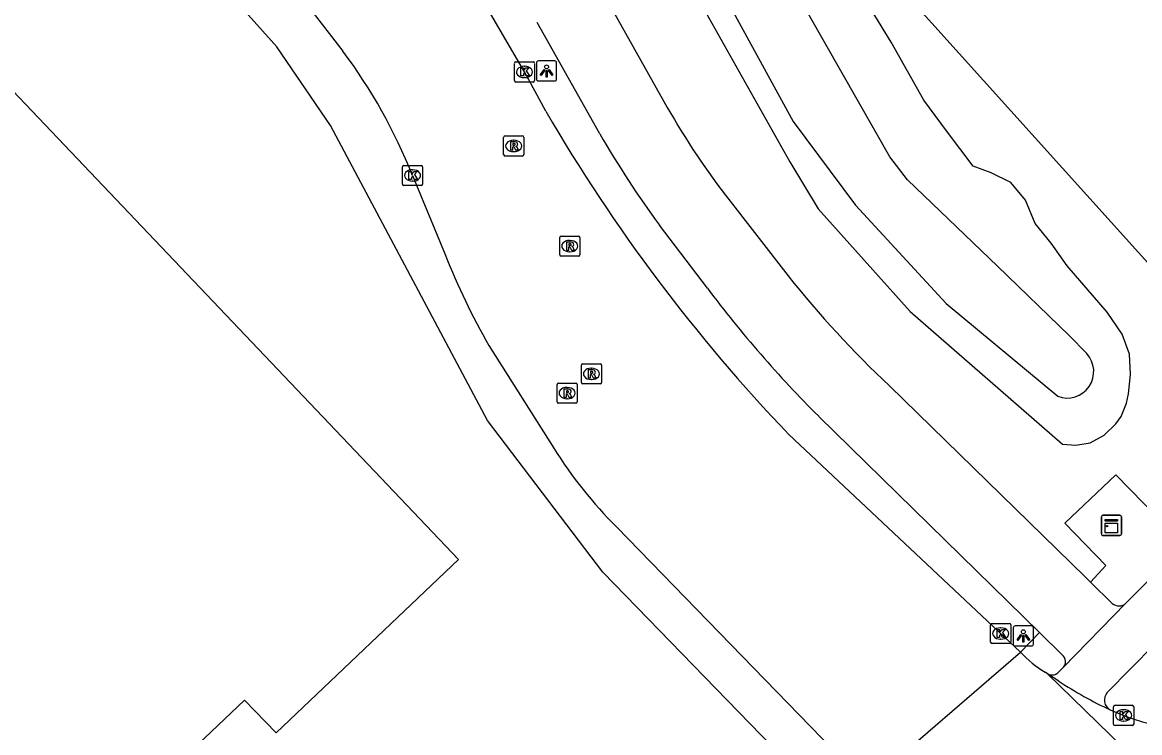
# Model space of a CAD drawing. Extents: x 156141 to 158132, y 385651 to 388399.
# Drawn here: x 156892.8 to 156948.2, y 387273.3 to 387308.5 of the extents above; entities that cross this region are included whole.
import ezdxf

# ---------------------------------------------------------------- set-up
doc = ezdxf.new("R2010")
doc.units = 0
for name, color, linetype in [('IMGEO_Berm_groen', 7, 'Continuous'), ('IMGEO_Fietspad_gesloten', 7, 'Continuous'), ('IMGEO_Hek', 7, 'Continuous'), ('IMGEO_Kast', 7, 'Continuous'), ('IMGEO_Kolk', 7, 'Continuous'), ('IMGEO_Lichtpunt', 7, 'Continuous'), ('IMGEO_Pand', 7, 'Continuous'), ('IMGEO_Rijbaan_lokaal_gesloten', 7, 'Continuous'), ('IMGEO_Rioolput', 7, 'Continuous'), ('IMGEO_Voetpad_open', 7, 'Continuous'), ('IMGEO_Waterloop', 7, 'Continuous')]:
    doc.layers.add(name, color=color, linetype=linetype)

msp = doc.modelspace()

# ---------------------------------------------------------------- linework, layer by layer
at = {"layer": 'IMGEO_Berm_groen'}
for points in [[(156912.573, 387336.545), (156954.477, 387290.059), (156971.233, 387301.452), (156992.517, 387313.535), (157021.88, 387334.384), (157024.786, 387336.474)], [(156902.901, 387235.828), (156933.171, 387269.321), (156932.23, 387270.289), (156921.587, 387281.238), (156915.865, 387288.761), (156908.089, 387303.369), (156905.42, 387307.278), (156895.183, 387318.713)], [(156926.541, 387309.235), (156930.859, 387301.568), (156932.266, 387299.245), (156936.83, 387294.152), (156944.373, 387287.587), (156945.039, 387287.54), (156945.742, 387287.656), (156946.436, 387288.033), (156947.026, 387288.596), (156947.286, 387288.955), (156947.543, 387289.616), (156947.653, 387290.077), (156947.745, 387291.034), (156947.705, 387292.037), (156947.335, 387293.037), (156946.588, 387294.124), (156944.605, 387296.426), (156943.808, 387297.542), (156943.027, 387298.524), (156942.536, 387299.676), (156941.815, 387300.551), (156940.834, 387301.034), (156939.946, 387301.354), (156938.632, 387303.104), (156937.51, 387304.635), (156935.883, 387307.513), (156933.953, 387310.672)], [(156942.293, 387277.28), (156943.237, 387278.247)]]:
    msp.add_lwpolyline(points, dxfattribs=at)
at = {"layer": 'IMGEO_Fietspad_gesloten'}
for points in [[(156921.941, 387309.303), (156924.608, 387304.569)], [(156921.44, 387302.958), (156918.323, 387308.488)], [(156927.662, 387299.922), (156930.768, 387295.93)], [(156926.768, 387295.309), (156924.398, 387298.435)], [(156935.801, 387290.469), (156945.495, 387281.012), (156945.763, 387280.75)], [(156943.237, 387278.247), (156932.29, 387288.961)], [(156945.763, 387280.75), (156946.847, 387279.693)], [(156947.524, 387279.696), (156944.417, 387276.513), (156944.377, 387276.483)], [(156947.524, 387279.696), (156948.027, 387280.212)], [(156946.599, 387275.266), (156950.11, 387278.835)], [(156944.361, 387277.147), (156943.237, 387278.247)], [(156944.377, 387276.483), (156944.209, 387276.312)]]:
    msp.add_lwpolyline(points, dxfattribs=at)
for centre, radius, start, end in [((156959.085, 387323.9), 39.526, 209.2792, 217.3465), ((156962.231, 387326.406), 47.05, 209.8918, 216.4768), ((156970.944, 387327.907), 51.348, 218.5175, 226.8115), ((156974.107, 387330.913), 59.233, 216.94672, 225.09201), ((156969.756, 387259.183), 30.238, 124.532, 135.9385), ((156947.184, 387280.068), 0.504, 228.0883, 312.4195), ((156944.105, 387276.809), 0.425, 309.918, 52.8427), ((156943.858, 387276.593), 0.449, 240.7703, 321.2691), ((156946.993, 387274.895), 0.541, 136.7546, 242.8238)]:
    msp.add_arc(centre, radius, start, end, dxfattribs=at)
at = {"layer": 'IMGEO_Hek'}
msp.add_lwpolyline([(156932.23, 387270.289), (156921.587, 387281.238), (156915.865, 387288.761), (156908.089, 387303.369), (156905.42, 387307.278), (156895.183, 387318.713)], dxfattribs=at)
at = {"layer": 'IMGEO_Kast'}
for p, q in [((156946.303, 387283.132), (156946.303, 387283.973)), ((156946.303, 387283.973), (156946.303, 387283.132)), ((156946.378, 387284.057), (156947.219, 387284.057)), ((156947.219, 387284.057), (156946.378, 387284.057)), ((156947.303, 387283.982), (156947.303, 387283.141)), ((156947.303, 387283.141), (156947.303, 387283.982)), ((156947.228, 387283.057), (156946.387, 387283.057)), ((156946.387, 387283.057), (156947.228, 387283.057))]:
    msp.add_line(p, q, dxfattribs=at)
for points in [[(156946.498, 387283.847), (156947.098, 387283.847), (156947.098, 387283.762), (156946.498, 387283.762), (156946.498, 387283.847)], [(156946.498, 387283.672), (156947.098, 387283.672), (156947.098, 387283.183), (156946.498, 387283.183), (156946.498, 387283.672)]]:
    msp.add_lwpolyline(points, dxfattribs=at)
msp.add_circle((156946.582, 387283.521), 0.0377, dxfattribs=at)
for centre, start, end in [((156946.381, 387283.979), 92.4484, 184.2845), ((156946.381, 387283.979), 92.4484, 184.2845), ((156947.225, 387283.979), 2.4484, 94.2845), ((156947.225, 387283.979), 2.4484, 94.2845), ((156946.381, 387283.135), 182.4484, 274.2845), ((156946.381, 387283.135), 182.4484, 274.2845), ((156947.225, 387283.135), 272.4484, 4.2845), ((156947.225, 387283.135), 272.4484, 4.2845)]:
    msp.add_arc(centre, 0.0779, start, end, dxfattribs=at)
at = {"layer": 'IMGEO_Kolk'}
for p, q in [((156917.2, 387305.605), (156917.2, 387306.457)), ((156917.275, 387306.531), (156918.127, 387306.531)), ((156917.688, 387306.311), (156917.713, 387306.311)), ((156918.201, 387306.457), (156918.201, 387305.605)), ((156917.711, 387305.751), (156917.686, 387305.751)), ((156918.127, 387305.531), (156917.275, 387305.531)), ((156911.649, 387300.474), (156911.649, 387301.326)), ((156911.724, 387301.4), (156912.576, 387301.4)), ((156912.65, 387301.326), (156912.65, 387300.474)), ((156912.137, 387301.18), (156912.162, 387301.18)), ((156912.576, 387300.4), (156911.724, 387300.4)), ((156912.16, 387300.62), (156912.135, 387300.62)), ((156940.814, 387277.772), (156940.814, 387278.624)), ((156940.889, 387278.698), (156941.741, 387278.698)), ((156941.815, 387278.624), (156941.815, 387277.772)), ((156941.302, 387278.478), (156941.327, 387278.478)), ((156941.741, 387277.698), (156940.889, 387277.698)), ((156941.325, 387277.918), (156941.3, 387277.918)), ((156946.908, 387273.712), (156946.908, 387274.564)), ((156946.983, 387274.638), (156947.835, 387274.638)), ((156947.396, 387274.418), (156947.421, 387274.418)), ((156947.909, 387274.564), (156947.909, 387273.712)), ((156947.835, 387273.638), (156946.983, 387273.638)), ((156947.419, 387273.858), (156947.394, 387273.858))]:
    msp.add_line(p, q, dxfattribs=at)
for points in [[(156917.2, 387305.605), (156917.2, 387306.457)], [(156917.275, 387306.531), (156918.127, 387306.531)], [(156918.201, 387306.457), (156918.201, 387305.605)], [(156917.521, 387306.231), (156917.644, 387306.231), (156917.644, 387306.08), (156917.774, 387306.231), (156917.938, 387306.231), (156917.792, 387306.08), (156917.945, 387305.831), (156917.793, 387305.831), (156917.708, 387305.995), (156917.644, 387305.928), (156917.644, 387305.831), (156917.521, 387305.831), (156917.521, 387306.231)], [(156918.127, 387305.531), (156917.275, 387305.531)], [(156911.649, 387300.474), (156911.649, 387301.326)], [(156911.724, 387301.4), (156912.576, 387301.4)], [(156912.65, 387301.326), (156912.65, 387300.474)], [(156911.97, 387301.1), (156912.093, 387301.1), (156912.093, 387300.949), (156912.223, 387301.1), (156912.387, 387301.1), (156912.241, 387300.949), (156912.394, 387300.7), (156912.242, 387300.7), (156912.157, 387300.864), (156912.093, 387300.797), (156912.093, 387300.7), (156911.97, 387300.7), (156911.97, 387301.1)], [(156912.576, 387300.4), (156911.724, 387300.4)], [(156940.814, 387277.772), (156940.814, 387278.624)], [(156940.889, 387278.698), (156941.741, 387278.698)], [(156941.815, 387278.624), (156941.815, 387277.772)], [(156941.135, 387278.398), (156941.258, 387278.398), (156941.258, 387278.247), (156941.388, 387278.398), (156941.552, 387278.398), (156941.406, 387278.247), (156941.559, 387277.998), (156941.407, 387277.998), (156941.322, 387278.162), (156941.258, 387278.095), (156941.258, 387277.998), (156941.135, 387277.998), (156941.135, 387278.398)], [(156941.741, 387277.698), (156940.889, 387277.698)], [(156946.908, 387273.712), (156946.908, 387274.564)], [(156946.983, 387274.638), (156947.835, 387274.638)], [(156947.229, 387274.338), (156947.352, 387274.338), (156947.352, 387274.187), (156947.482, 387274.338), (156947.646, 387274.338), (156947.5, 387274.187), (156947.653, 387273.938), (156947.501, 387273.938), (156947.416, 387274.102), (156947.352, 387274.035), (156947.352, 387273.938), (156947.229, 387273.938), (156947.229, 387274.338)], [(156947.909, 387274.564), (156947.909, 387273.712)], [(156947.835, 387273.638), (156946.983, 387273.638)]]:
    msp.add_lwpolyline(points, dxfattribs=at)
for centre, start, end in [((156917.277, 387306.455), 91.552, 178.448), ((156917.277, 387306.455), 91.552, 178.448), ((156918.125, 387306.455), 1.552, 88.448), ((156918.125, 387306.455), 1.552, 88.448), ((156917.277, 387305.607), 181.552, 268.448), ((156917.277, 387305.607), 181.552, 268.448), ((156918.125, 387305.607), 271.552, 358.448), ((156918.125, 387305.607), 271.552, 358.448), ((156911.726, 387301.324), 91.552, 178.448), ((156911.726, 387301.324), 91.552, 178.448), ((156912.574, 387301.324), 1.552, 88.448), ((156912.574, 387301.324), 1.552, 88.448), ((156911.726, 387300.476), 181.552, 268.448), ((156911.726, 387300.476), 181.552, 268.448), ((156912.574, 387300.476), 271.552, 358.448), ((156912.574, 387300.476), 271.552, 358.448), ((156940.891, 387278.622), 91.552, 178.448), ((156940.891, 387278.622), 91.552, 178.448), ((156941.739, 387278.622), 1.552, 88.448), ((156941.739, 387278.622), 1.552, 88.448), ((156940.891, 387277.774), 181.552, 268.448), ((156940.891, 387277.774), 181.552, 268.448), ((156941.739, 387277.774), 271.552, 358.448), ((156941.739, 387277.774), 271.552, 358.448), ((156946.985, 387274.562), 91.552, 178.448), ((156946.985, 387274.562), 91.552, 178.448), ((156947.833, 387274.562), 1.552, 88.448), ((156947.833, 387274.562), 1.552, 88.448), ((156946.985, 387273.714), 181.552, 268.448), ((156946.985, 387273.714), 181.552, 268.448), ((156947.833, 387273.714), 271.552, 358.448), ((156947.833, 387273.714), 271.552, 358.448)]:
    msp.add_arc(centre, 0.0765, start, end, dxfattribs=at)
for centre, major_axis, ratio, start_param, end_param in [((156917.687, 387306.031), (-0.387, 0.002), 0.722429, 4.712389, 7.853982), ((156917.712, 387306.031), (-0.39, 0.002), 0.717154, 1.570796, 4.712389), ((156912.136, 387300.9), (-0.387, 0.002), 0.722429, 4.712389, 7.853982), ((156912.161, 387300.9), (-0.39, 0.002), 0.717154, 1.570796, 4.712389), ((156941.301, 387278.198), (-0.387, 0.002), 0.722429, 4.712389, 7.853982), ((156941.326, 387278.198), (-0.39, 0.002), 0.717154, 1.570796, 4.712389), ((156947.395, 387274.138), (-0.387, 0.002), 0.722429, 4.712389, 7.853982), ((156947.42, 387274.138), (-0.39, 0.002), 0.717154, 1.570796, 4.712389)]:
    msp.add_ellipse(centre, major_axis=major_axis, ratio=ratio, start_param=start_param, end_param=end_param, dxfattribs=at)
at = {"layer": 'IMGEO_Lichtpunt'}
for p, q in [((156918.295, 387306.484), (156918.295, 387305.677)), ((156918.295, 387306.484), (156918.295, 387305.677)), ((156919.197, 387306.579), (156918.389, 387306.579)), ((156919.197, 387306.579), (156918.389, 387306.579)), ((156919.291, 387305.677), (156919.291, 387306.484)), ((156919.291, 387305.677), (156919.291, 387306.484)), ((156918.389, 387305.583), (156919.197, 387305.583)), ((156918.389, 387305.583), (156919.197, 387305.583)), ((156942.841, 387278.577), (156942.033, 387278.577)), ((156942.841, 387278.577), (156942.033, 387278.577)), ((156941.939, 387278.482), (156941.939, 387277.675)), ((156941.939, 387278.482), (156941.939, 387277.675)), ((156942.935, 387277.675), (156942.935, 387278.482)), ((156942.935, 387277.675), (156942.935, 387278.482)), ((156942.033, 387277.581), (156942.841, 387277.581)), ((156942.033, 387277.581), (156942.841, 387277.581))]:
    msp.add_line(p, q, dxfattribs=at)
for points in [[(156918.669, 387306.148), (156918.708, 387306.12), (156918.52, 387305.858), (156918.482, 387305.885), (156918.669, 387306.148)], [(156918.771, 387306.1), (156918.818, 387306.1), (156918.818, 387305.778), (156918.771, 387305.778), (156918.771, 387306.1)], [(156918.881, 387306.12), (156918.919, 387306.147), (156919.106, 387305.885), (156919.067, 387305.857), (156918.881, 387306.12)], [(156942.313, 387278.146), (156942.352, 387278.118), (156942.164, 387277.856), (156942.126, 387277.883), (156942.313, 387278.146)], [(156942.415, 387278.098), (156942.462, 387278.098), (156942.462, 387277.776), (156942.415, 387277.776), (156942.415, 387278.098)], [(156942.525, 387278.118), (156942.563, 387278.145), (156942.75, 387277.883), (156942.711, 387277.855), (156942.525, 387278.118)]]:
    msp.add_lwpolyline(points, dxfattribs=at)
for centre in [(156918.794, 387306.282), (156942.438, 387278.28)]:
    msp.add_circle(centre, 0.0994, dxfattribs=at)
for centre, start, end in [((156918.389, 387306.484), 90, 180), ((156918.389, 387306.484), 90, 180), ((156919.197, 387306.484), 0, 90), ((156919.197, 387306.484), 0, 90), ((156918.389, 387305.677), 180, 270), ((156918.389, 387305.677), 180, 270), ((156919.197, 387305.677), 270, 0), ((156919.197, 387305.677), 270, 360), ((156942.033, 387278.482), 90, 180), ((156942.033, 387278.482), 90, 180), ((156942.841, 387278.482), 0, 90), ((156942.841, 387278.482), 0, 90), ((156942.033, 387277.675), 180, 270), ((156942.033, 387277.675), 180, 270), ((156942.841, 387277.675), 270, 0), ((156942.841, 387277.675), 270, 360)]:
    msp.add_arc(centre, 0.0946, start, end, dxfattribs=at)
at = {"layer": 'IMGEO_Pand'}
msp.add_lwpolyline([(156865.585, 387277.23), (156884.532, 387295.217), (156882.975, 387296.854), (156891.996, 387305.435), (156914.425, 387281.872), (156905.392, 387273.281), (156903.825, 387274.901), (156884.891, 387256.928), (156875.318, 387247.841), (156856.013, 387268.143), (156865.585, 387277.23)], dxfattribs=at)
at = {"layer": 'IMGEO_Rijbaan_lokaal_gesloten'}
for points in [[(156898.025, 387319.307), (156906.258, 387310.212), (156908.698, 387307.062)], [(156918.76, 387304.082), (156917.701, 387306.031), (156915.57, 387309.707)], [(156912.151, 387300.901), (156913.769, 387296.977)], [(156915.939, 387292.466), (156919.161, 387287.378)], [(156942.293, 387277.28), (156930.805, 387288.063)], [(156922.275, 387283.474), (156934.143, 387271.257), (156934.676, 387270.694)], [(156934.676, 387270.694), (156942.293, 387277.28)], [(156943.639, 387276.201), (156943.518, 387276.276)], [(156944.192, 387275.84), (156943.639, 387276.201)], [(156943.639, 387276.201), (156961.662, 387258.661)]]:
    msp.add_lwpolyline(points, dxfattribs=at)
for centre, radius, start, end in [((156886.739, 387290.707), 27.38, 21.8587, 36.6792), ((156992.165, 387346.738), 84.899, 210.16146, 223.71899), ((156945.521, 387309.474), 34.122, 201.4832, 209.8962), ((156937.368, 387298.707), 21.444, 211.8907, 225.2641), ((156946.318, 387280.941), 5.441, 222.2932, 239.0313), ((156954.923, 387292.06), 19.448, 236.5108, 245.1365), ((156951.638, 387285.233), 11.874, 245.671, 310.1839)]:
    msp.add_arc(centre, radius, start, end, dxfattribs=at)
at = {"layer": 'IMGEO_Rioolput'}
for p, q in [((156916.666, 387301.937), (156916.666, 387302.789)), ((156916.741, 387302.863), (156917.593, 387302.863)), ((156917.154, 387302.643), (156917.179, 387302.643)), ((156917.667, 387302.789), (156917.667, 387301.937)), ((156917.593, 387301.863), (156916.741, 387301.863)), ((156917.177, 387302.083), (156917.152, 387302.083)), ((156919.445, 387296.972), (156919.445, 387297.824)), ((156919.52, 387297.898), (156920.372, 387297.898)), ((156919.933, 387297.678), (156919.958, 387297.678)), ((156920.446, 387297.824), (156920.446, 387296.972)), ((156920.372, 387296.898), (156919.52, 387296.898)), ((156919.956, 387297.118), (156919.931, 387297.118)), ((156920.52, 387290.64), (156920.52, 387291.492)), ((156920.595, 387291.566), (156921.447, 387291.566)), ((156921.008, 387291.346), (156921.033, 387291.346)), ((156921.521, 387291.492), (156921.521, 387290.64)), ((156921.031, 387290.786), (156921.006, 387290.786)), ((156919.315, 387289.686), (156919.315, 387290.538)), ((156919.39, 387290.612), (156920.242, 387290.612)), ((156919.803, 387290.392), (156919.828, 387290.392)), ((156920.316, 387290.538), (156920.316, 387289.686)), ((156921.447, 387290.566), (156920.595, 387290.566)), ((156919.826, 387289.832), (156919.801, 387289.832)), ((156920.242, 387289.612), (156919.39, 387289.612))]:
    msp.add_line(p, q, dxfattribs=at)
for points in [[(156916.666, 387301.937), (156916.666, 387302.789)], [(156916.741, 387302.863), (156917.593, 387302.863)], [(156917.255, 387302.561), (156917.003, 387302.563), (156917.003, 387302.163)], [(156917.181, 387302.482), (156917.127, 387302.482), (156917.127, 387302.401)], [(156917.127, 387302.401), (156917.179, 387302.401)], [(156917.667, 387302.789), (156917.667, 387301.937)], [(156917.593, 387301.863), (156916.741, 387301.863)], [(156917.003, 387302.163), (156917.127, 387302.163), (156917.127, 387302.325), (156917.138, 387302.325)], [(156917.185, 387302.296), (156917.256, 387302.163), (156917.396, 387302.163), (156917.331, 387302.289)], [(156919.445, 387296.972), (156919.445, 387297.824)], [(156919.52, 387297.898), (156920.372, 387297.898)], [(156920.034, 387297.596), (156919.782, 387297.598), (156919.782, 387297.198)], [(156919.96, 387297.517), (156919.906, 387297.517), (156919.906, 387297.436)], [(156919.906, 387297.436), (156919.958, 387297.436)], [(156920.446, 387297.824), (156920.446, 387296.972)], [(156920.372, 387296.898), (156919.52, 387296.898)], [(156919.782, 387297.198), (156919.906, 387297.198), (156919.906, 387297.36), (156919.917, 387297.36)], [(156919.964, 387297.331), (156920.035, 387297.198), (156920.175, 387297.198), (156920.11, 387297.324)], [(156920.52, 387290.64), (156920.52, 387291.492)], [(156920.595, 387291.566), (156921.447, 387291.566)], [(156921.521, 387291.492), (156921.521, 387290.64)], [(156921.109, 387291.264), (156920.857, 387291.266), (156920.857, 387290.866)], [(156920.857, 387290.866), (156920.981, 387290.866), (156920.981, 387291.028), (156920.992, 387291.028)], [(156921.035, 387291.185), (156920.981, 387291.185), (156920.981, 387291.104)], [(156920.981, 387291.104), (156921.033, 387291.104)], [(156921.039, 387290.999), (156921.11, 387290.866), (156921.25, 387290.866), (156921.185, 387290.992)], [(156919.315, 387289.686), (156919.315, 387290.538)], [(156919.39, 387290.612), (156920.242, 387290.612)], [(156919.904, 387290.31), (156919.652, 387290.312), (156919.652, 387289.912)], [(156919.83, 387290.231), (156919.776, 387290.231), (156919.776, 387290.15)], [(156920.316, 387290.538), (156920.316, 387289.686)], [(156921.447, 387290.566), (156920.595, 387290.566)], [(156919.652, 387289.912), (156919.776, 387289.912), (156919.776, 387290.074), (156919.787, 387290.074)], [(156919.776, 387290.15), (156919.828, 387290.15)], [(156919.834, 387290.045), (156919.905, 387289.912), (156920.045, 387289.912), (156919.98, 387290.038)], [(156920.242, 387289.612), (156919.39, 387289.612)]]:
    msp.add_lwpolyline(points, dxfattribs=at)
for centre, radius, start, end in [((156916.743, 387302.787), 0.0765, 91.552, 178.448), ((156916.743, 387302.787), 0.0765, 91.552, 178.448), ((156917.163, 387302.59), 0.19, 274.7715, 282.9687), ((156917.187, 387302.386), 0.0964, 77.0061, 93.1865), ((156917.201, 387302.443), 0.0378, 276.6634, 79.6772), ((156917.254, 387302.451), 0.109, 350.3612, 89.416), ((156917.252, 387302.451), 0.112, 277.5842, 350.9817), ((156917.591, 387302.787), 0.0765, 1.552, 88.448), ((156917.591, 387302.787), 0.0765, 1.552, 88.448), ((156916.743, 387301.939), 0.0765, 181.552, 268.448), ((156916.743, 387301.939), 0.0765, 181.552, 268.448), ((156917.137, 387302.272), 0.0533, 26.0293, 88.6989), ((156917.236, 387302.236), 0.108, 29.5134, 73.7905), ((156917.591, 387301.939), 0.0765, 271.552, 358.448), ((156917.591, 387301.939), 0.0765, 271.552, 358.448), ((156919.522, 387297.822), 0.0765, 91.552, 178.448), ((156919.522, 387297.822), 0.0765, 91.552, 178.448), ((156919.942, 387297.625), 0.19, 274.7715, 282.9687), ((156919.966, 387297.421), 0.0964, 77.0061, 93.1865), ((156919.98, 387297.478), 0.0378, 276.6634, 79.6772), ((156920.033, 387297.486), 0.109, 350.3612, 89.416), ((156920.031, 387297.486), 0.112, 277.5842, 350.9817), ((156920.37, 387297.822), 0.0765, 1.552, 88.448), ((156920.37, 387297.822), 0.0765, 1.552, 88.448), ((156919.522, 387296.974), 0.0765, 181.552, 268.448), ((156919.522, 387296.974), 0.0765, 181.552, 268.448), ((156919.916, 387297.307), 0.0533, 26.0293, 88.6989), ((156920.015, 387297.271), 0.108, 29.5134, 73.7905), ((156920.37, 387296.974), 0.0765, 271.552, 358.448), ((156920.37, 387296.974), 0.0765, 271.552, 358.448), ((156920.597, 387291.49), 0.0765, 91.552, 178.448), ((156920.597, 387291.49), 0.0765, 91.552, 178.448), ((156921.445, 387291.49), 0.0765, 1.552, 88.448), ((156921.445, 387291.49), 0.0765, 1.552, 88.448), ((156920.991, 387290.975), 0.0533, 26.0293, 88.6989), ((156921.017, 387291.293), 0.19, 274.7715, 282.9687), ((156921.041, 387291.089), 0.0964, 77.0061, 93.1865), ((156921.055, 387291.146), 0.0378, 276.6634, 79.6772), ((156921.108, 387291.154), 0.109, 350.3612, 89.416), ((156921.106, 387291.154), 0.112, 277.5842, 350.9817), ((156921.09, 387290.939), 0.108, 29.5134, 73.7905), ((156919.392, 387290.536), 0.0765, 91.552, 178.448), ((156919.392, 387290.536), 0.0765, 91.552, 178.448), ((156919.836, 387290.135), 0.0964, 77.0061, 93.1865), ((156919.85, 387290.192), 0.0378, 276.6634, 79.6772), ((156919.903, 387290.2), 0.109, 350.3612, 89.416), ((156920.24, 387290.536), 0.0765, 1.552, 88.448), ((156920.24, 387290.536), 0.0765, 1.552, 88.448), ((156920.597, 387290.642), 0.0765, 181.552, 268.448), ((156920.597, 387290.642), 0.0765, 181.552, 268.448), ((156921.445, 387290.642), 0.0765, 271.552, 358.448), ((156921.445, 387290.642), 0.0765, 271.552, 358.448), ((156919.392, 387289.688), 0.0765, 181.552, 268.448), ((156919.392, 387289.688), 0.0765, 181.552, 268.448), ((156919.786, 387290.021), 0.0533, 26.0293, 88.6989), ((156919.812, 387290.339), 0.19, 274.7715, 282.9687), ((156919.901, 387290.2), 0.112, 277.5842, 350.9817), ((156919.885, 387289.985), 0.108, 29.5134, 73.7905), ((156920.24, 387289.688), 0.0765, 271.552, 358.448), ((156920.24, 387289.688), 0.0765, 271.552, 358.448)]:
    msp.add_arc(centre, radius, start, end, dxfattribs=at)
for centre, major_axis, ratio, start_param, end_param in [((156917.153, 387302.363), (-0.387, 0.002), 0.722429, 4.712389, 7.853982), ((156917.178, 387302.363), (-0.39, 0.002), 0.717154, 1.570796, 4.712389), ((156919.932, 387297.398), (-0.387, 0.002), 0.722429, 4.712389, 7.853982), ((156919.957, 387297.398), (-0.39, 0.002), 0.717154, 1.570796, 4.712389), ((156921.007, 387291.066), (-0.387, 0.002), 0.722429, 4.712389, 7.853982), ((156921.032, 387291.066), (-0.39, 0.002), 0.717154, 1.570796, 4.712389), ((156919.802, 387290.112), (-0.387, 0.002), 0.722429, 4.712389, 7.853982), ((156919.827, 387290.112), (-0.39, 0.002), 0.717154, 1.570796, 4.712389)]:
    msp.add_ellipse(centre, major_axis=major_axis, ratio=ratio, start_param=start_param, end_param=end_param, dxfattribs=at)
at = {"layer": 'IMGEO_Voetpad_open'}
msp.add_lwpolyline([(156949.101, 387283.933), (156947.029, 387286.062), (156944.489, 387283.667), (156946.531, 387281.576), (156945.763, 387280.75)], dxfattribs=at)
at = {"layer": 'IMGEO_Waterloop'}
for points in [[(156945.576, 387292.071), (156944.714, 387292.975), (156941.161, 387296.404), (156936.685, 387300.675), (156935.823, 387301.825), (156931.018, 387310.244), (156929.498, 387313.365), (156927.198, 387316.198), (156909.847, 387335.562), (156905.937, 387339.866), (156903.728, 387342.359), (156899.379, 387346.665)], [(156897.424, 387344.412), (156903.083, 387337.812), (156911.666, 387328.161), (156923.062, 387315.492), (156926.163, 387312.001), (156927.292, 387310.42), (156931.029, 387303.582), (156934.118, 387299.422), (156938.615, 387294.556), (156944.139, 387289.956)]]:
    msp.add_lwpolyline(points, dxfattribs=at)
msp.add_arc((156944.616, 387291.178), 1.311, 248.6784, 42.9347, dxfattribs=at)

doc.saveas('drawing.dxf')
